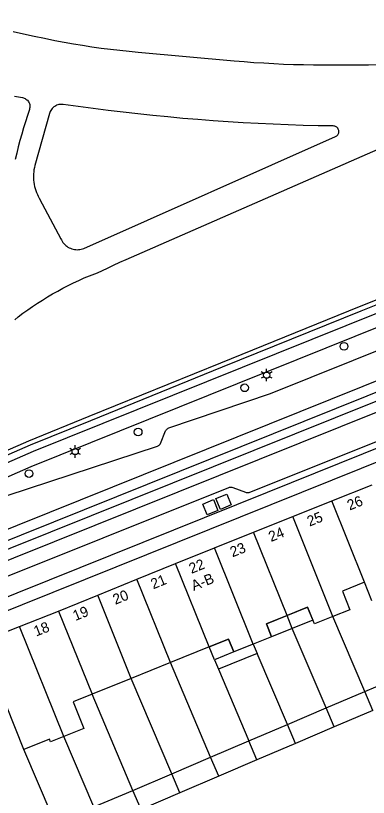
# Model space of a CAD drawing. Extents: x 122462 to 123306, y 485548 to 486417.
# Drawn here: x 123055.7 to 123106.7, y 485663.3 to 485776.1 of the extents above; entities that cross this region are included whole.
import ezdxf

# ---------------------------------------------------------------- set-up
doc = ezdxf.new("R2010")
doc.units = 0
for name, color, linetype in [('B-WE-IE-MEUBILAIR_WEGMEUBILAIR_VERKEERSBORD-S', 7, 'Continuous'), ('Level 1', 7, 'Continuous'), ('Level 10', 7, 'Continuous'), ('Level 17', 7, 'Continuous'), ('Level 19', 7, 'Continuous'), ('Level 2', 7, 'Continuous'), ('Level 37', 7, 'Continuous'), ('Level 4', 7, 'Continuous'), ('Level 42', 7, 'Continuous'), ('Level 50', 7, 'Continuous'), ('Level 53', 7, 'Continuous'), ('N werkgrens', 7, 'Continuous')]:
    doc.layers.add(name, color=color, linetype=linetype)

msp = doc.modelspace()

# ---------------------------------------------------------------- linework, layer by layer
at = {"layer": 'Level 1'}
for p, q in [((123101.4, 485706.05), (123107.21, 485708.37)), ((123095.75, 485703.79), (123101.4, 485706.05)), ((123090.09, 485701.53), (123095.75, 485703.79)), ((123084.44, 485699.29), (123090.09, 485701.53)), ((123078.84, 485697.03), (123084.44, 485699.29)), ((123073.23, 485694.76), (123078.84, 485697.03)), ((123067.58, 485692.45), (123073.23, 485694.76)), ((123107.2, 485691.65), (123106.13, 485694.32)), ((123061.92, 485690.17), (123067.58, 485692.45)), ((123056.3, 485687.96), (123061.92, 485690.17)), ((123056.93, 485670.21), (123050.67, 485685.74)), ((123083.69, 485685), (123078.08, 485682.74)), ((123078.08, 485682.74), (123072.42, 485680.45)), ((123072.42, 485680.45), (123066.76, 485678.17))]:
    msp.add_line(p, q, dxfattribs=at)
for points in [[(123106.13, 485694.32), (123102.93, 485693.04), (123104.01, 485690.36), (123101.56, 485689.38)], [(123101.56, 485689.38), (123098.88, 485688.3), (123097.9, 485690.72), (123094.93, 485689.53)], [(123094.93, 485689.53), (123091.96, 485688.33), (123092.71, 485686.47), (123090.04, 485685.4)], [(123050.67, 485685.74), (123053.48, 485686.85), (123056.3, 485687.96)], [(123090.04, 485685.4), (123087.24, 485684.27), (123086.49, 485686.12), (123083.69, 485685)], [(123066.76, 485678.17), (123064.04, 485677.08), (123065.58, 485673.24), (123062.69, 485672.08)], [(123062.69, 485672.08), (123060.77, 485671.3), (123060.61, 485671.69), (123056.93, 485670.21)]]:
    msp.add_lwpolyline(points, dxfattribs=at)
at = {"layer": 'Level 10'}
for points in [[(123092.71, 485686.47), (123091.96, 485688.33), (123097.9, 485690.72), (123098.65, 485688.87), (123092.71, 485686.47)], [(123084.44, 485683.14), (123083.69, 485685), (123086.49, 485686.12), (123087.24, 485684.27), (123084.44, 485683.14)]]:
    msp.add_lwpolyline(points, dxfattribs=at)
at = {"layer": 'Level 17'}
for points in [[(123306.02, 485793.23), (123281.54, 485783.41), (123199.54, 485750.48), (123092.05, 485707.28), (123051.43, 485690.97), (123010.46, 485674.56), (123010.38, 485674.54), (123010.31, 485674.53), (123010.23, 485674.54)], [(123010.9, 485672.76), (123016.12, 485674.9), (123023.42, 485677.77), (123052.25, 485689.33), (123092.64, 485705.53), (123175.87, 485738.97), (123200.14, 485748.71), (123282.24, 485781.66), (123306.02, 485791.2)], [(123033.3, 485704.16), (123033.55, 485703.56), (123043.09, 485707.71), (123057.87, 485714.13), (123066.6, 485717.66), (123085.63, 485725.38), (123105.66, 485733.48), (123130.67, 485743.46), (123153.55, 485752.61), (123177.38, 485762.27), (123193.41, 485768.64), (123221.97, 485779.99), (123224.29, 485780.91)], [(123193.77, 485767.58), (123058.27, 485713.2), (123043.56, 485706.78)], [(123194.37, 485765.79), (123057.92, 485710.97), (123044.4, 485705.07)], [(123045.06, 485703.75), (123076.2, 485713.96), (123076.3, 485713.99), (123076.38, 485714.04), (123076.46, 485714.1), (123076.53, 485714.17), (123076.59, 485714.25), (123076.63, 485714.34), (123077.4, 485716.16), (123077.45, 485716.26), (123077.51, 485716.34), (123077.58, 485716.42), (123077.66, 485716.48), (123077.74, 485716.54), (123077.84, 485716.58), (123092.54, 485721.56), (123187.75, 485759.76)], [(123050.19, 485693.45), (123086.52, 485708), (123086.63, 485708.03), (123086.75, 485708.05), (123086.87, 485708.05), (123086.98, 485708.04), (123087.09, 485708.01), (123088.94, 485707.31), (123089.03, 485707.28), (123089.14, 485707.26), (123089.24, 485707.25), (123089.34, 485707.26), (123089.45, 485707.27), (123089.55, 485707.3), (123117.89, 485718.63)]]:
    msp.add_lwpolyline(points, dxfattribs=at)
at = {"layer": 'Level 19'}
for p, q in [((123106.16, 485678.57), (123101.56, 485689.38)), ((123090.04, 485685.4), (123090.63, 485684.02)), ((123090.63, 485684.02), (123085.03, 485681.76)), ((123094.98, 485673.8), (123090.63, 485684.02)), ((123084.44, 485683.14), (123085.03, 485681.76)), ((123083.9, 485669.08), (123078.08, 485682.74)), ((123085.03, 485681.76), (123089.43, 485671.44)), ((123078.28, 485666.69), (123072.42, 485680.45)), ((123072.67, 485664.3), (123066.76, 485678.17)), ((123067.03, 485661.9), (123062.69, 485672.08)), ((123061.48, 485659.53), (123056.93, 485670.21))]:
    msp.add_line(p, q, dxfattribs=at)
for points in [[(123104.35, 485768.9), (123100.17, 485768.92), (123098.74, 485768.93), (123097.31, 485768.95), (123095.87, 485768.99), (123094.44, 485769.04), (123093.01, 485769.11), (123091.58, 485769.19), (123090.15, 485769.28), (123088.72, 485769.39), (123087.29, 485769.51), (123073.45, 485770.75), (123072.11, 485770.88), (123070.76, 485771.02), (123069.42, 485771.18), (123068.08, 485771.35), (123066.74, 485771.54), (123065.4, 485771.74), (123064.07, 485771.96), (123062.74, 485772.2), (123061.41, 485772.45), (123059.9, 485772.75), (123058.39, 485773.07), (123056.88, 485773.4), (123055.38, 485773.74)], [(123107.85, 485768.96), (123106.68, 485768.92), (123105.51, 485768.91), (123104.35, 485768.9)], [(123055.54, 485764.45), (123056.7, 485764.24), (123056.84, 485764.21), (123056.97, 485764.16), (123057.1, 485764.1), (123057.22, 485764.03), (123057.33, 485763.94), (123057.44, 485763.85), (123057.53, 485763.74), (123057.6, 485763.62), (123057.67, 485763.5), (123057.72, 485763.37), (123057.76, 485763.23), (123057.78, 485763.09), (123057.79, 485762.95), (123057.78, 485762.81), (123057.75, 485762.67), (123057.72, 485762.54), (123057.42, 485761.65), (123057.13, 485760.75), (123056.86, 485759.86), (123056.6, 485758.96), (123056.35, 485758.05), (123056.11, 485757.15), (123055.89, 485756.24), (123055.68, 485755.32)], [(123064.62, 485742.3), (123064.82, 485742.31), (123065.02, 485742.33), (123065.21, 485742.37), (123065.41, 485742.42), (123065.6, 485742.49), (123101.93, 485758.62), (123102.03, 485758.67), (123102.12, 485758.73), (123102.2, 485758.8), (123102.26, 485758.89), (123102.32, 485758.98), (123102.37, 485759.08), (123102.4, 485759.18), (123102.41, 485759.29), (123102.41, 485759.4), (123102.4, 485759.51), (123102.37, 485759.61), (123102.33, 485759.71), (123102.27, 485759.81), (123102.2, 485759.89), (123102.12, 485759.97), (123102.04, 485760.03), (123101.94, 485760.08), (123101.84, 485760.12), (123101.73, 485760.14), (123101.62, 485760.15), (123099.45, 485760.19), (123097.27, 485760.24), (123095.1, 485760.32), (123092.92, 485760.4), (123090.75, 485760.5), (123088.58, 485760.62), (123086.41, 485760.76), (123084.24, 485760.9), (123082.07, 485761.07), (123079.9, 485761.25), (123077.73, 485761.45), (123075.56, 485761.66), (123073.4, 485761.88), (123071.24, 485762.13), (123069.08, 485762.39), (123066.92, 485762.66), (123064.76, 485762.95), (123062.61, 485763.26), (123062.45, 485763.27), (123062.28, 485763.27), (123062.12, 485763.26), (123061.96, 485763.23), (123061.81, 485763.19), (123061.65, 485763.14), (123061.51, 485763.07), (123061.37, 485762.98), (123061.23, 485762.89), (123061.11, 485762.78), (123061, 485762.67), (123060.9, 485762.54), (123060.81, 485762.4), (123060.73, 485762.26), (123060.67, 485762.11), (123060.62, 485761.96), (123058.52, 485754.44), (123058.44, 485754.14), (123058.38, 485753.84), (123058.34, 485753.54), (123058.31, 485753.24), (123058.3, 485752.93), (123058.3, 485752.63), (123058.32, 485752.33), (123058.35, 485752.03), (123058.4, 485751.72), (123058.46, 485751.43), (123058.54, 485751.13), (123058.64, 485750.84), (123058.74, 485750.56), (123058.87, 485750.28), (123059, 485750.01), (123059.15, 485749.74), (123059.55, 485748.94), (123062.26, 485743.88), (123062.35, 485743.7), (123062.45, 485743.53), (123062.56, 485743.36), (123062.68, 485743.2), (123062.82, 485743.06), (123062.96, 485742.92), (123063.12, 485742.8), (123063.29, 485742.68), (123063.46, 485742.59), (123063.64, 485742.5), (123063.83, 485742.43), (123064.02, 485742.38), (123064.22, 485742.34), (123064.42, 485742.31), (123064.62, 485742.3)], [(123055.63, 485732.2), (123056.1, 485732.62), (123056.78, 485733.13), (123057.47, 485733.63), (123058.17, 485734.11), (123058.88, 485734.59), (123059.6, 485735.04), (123060.32, 485735.49), (123061.06, 485735.92), (123061.8, 485736.34), (123062.55, 485736.74), (123063.3, 485737.13), (123064.07, 485737.51), (123064.84, 485737.87), (123065.61, 485738.22), (123066.4, 485738.55), (123067.56, 485738.94), (123068.99, 485739.65), (123069.88, 485740.08), (123070.78, 485740.49), (123071.69, 485740.89), (123108.1, 485756.8)], [(123100.57, 485676.19), (123095.68, 485687.67), (123094.93, 485689.53)]]:
    msp.add_lwpolyline(points, dxfattribs=at)
at = {"layer": 'Level 2'}
for p, q in [((123106.16, 485678.57), (123111.76, 485680.96)), ((123100.57, 485676.19), (123106.16, 485678.57)), ((123107.33, 485675.83), (123106.16, 485678.57)), ((123094.98, 485673.8), (123100.57, 485676.19)), ((123101.74, 485673.45), (123100.57, 485676.19)), ((123107.33, 485675.83), (123101.74, 485673.45)), ((123089.43, 485671.44), (123094.98, 485673.8)), ((123096.15, 485671.06), (123094.98, 485673.8)), ((123101.74, 485673.45), (123096.15, 485671.06)), ((123083.9, 485669.08), (123089.43, 485671.44)), ((123090.59, 485668.7), (123089.43, 485671.44)), ((123096.15, 485671.06), (123090.59, 485668.7)), ((123078.28, 485666.69), (123083.9, 485669.08)), ((123085.06, 485666.34), (123083.9, 485669.08)), ((123090.59, 485668.7), (123085.06, 485666.34)), ((123072.67, 485664.3), (123078.28, 485666.69)), ((123079.45, 485663.95), (123078.28, 485666.69)), ((123085.06, 485666.34), (123079.45, 485663.95)), ((123067.03, 485661.9), (123072.67, 485664.3)), ((123073.84, 485661.56), (123072.67, 485664.3)), ((123079.45, 485663.95), (123073.84, 485661.56))]:
    msp.add_line(p, q, dxfattribs=at)
at = {"layer": 'Level 37'}
for points in [[(123051.53, 485700.77), (123241.71, 485777.16)], [(123052.08, 485699.4), (123242.53, 485775.87)], [(123019.64, 485685.1), (123243.14, 485774.75)], [(123020.18, 485683.72), (123243.94, 485773.45)]]:
    msp.add_lwpolyline(points, dxfattribs=at)
at = {"layer": 'Level 4'}
for p, q in [((123106.13, 485694.32), (123101.4, 485706.05)), ((123101.56, 485689.38), (123095.75, 485703.79)), ((123094.93, 485689.53), (123090.09, 485701.53)), ((123090.04, 485685.4), (123084.44, 485699.29)), ((123083.69, 485685), (123078.84, 485697.03)), ((123078.08, 485682.74), (123073.23, 485694.76)), ((123072.42, 485680.45), (123067.58, 485692.45)), ((123061.92, 485690.17), (123066.76, 485678.17)), ((123062.69, 485672.08), (123056.3, 485687.96))]:
    msp.add_line(p, q, dxfattribs=at)
at = {"layer": 'Level 42'}
for points in [[(123085.33, 485704.84), (123084.67, 485706.41), (123086.22, 485707.05), (123086.87, 485705.48), (123085.33, 485704.84)], [(123083.41, 485704.03), (123082.75, 485705.6), (123084.29, 485706.24), (123084.95, 485704.67), (123083.41, 485704.03)]]:
    msp.add_lwpolyline(points, dxfattribs=at)
at = {"layer": 'Level 50'}
for p, q in [((123091.6, 485724.43), (123091.21, 485724.66)), ((123091.99, 485724.66), (123091.99, 485725.11)), ((123092.77, 485724.66), (123092.38, 485724.43)), ((123091.6, 485723.98), (123091.21, 485723.76)), ((123091.99, 485723.31), (123091.99, 485723.76)), ((123092.77, 485723.76), (123092.38, 485723.98)), ((123063.94, 485713.4), (123063.55, 485713.63)), ((123064.33, 485713.63), (123064.33, 485714.08)), ((123065.11, 485713.63), (123064.72, 485713.4)), ((123063.94, 485712.95), (123063.55, 485712.73)), ((123064.33, 485712.28), (123064.33, 485712.73)), ((123065.11, 485712.73), (123064.72, 485712.95))]:
    msp.add_line(p, q, dxfattribs=at)
for centre in [(123091.99, 485724.2), (123064.33, 485713.18)]:
    msp.add_circle(centre, 0.45, dxfattribs=at)
at = {"layer": 'Level 53'}
for centre in [(123103.17, 485728.35), (123088.8, 485722.38), (123073.42, 485715.99), (123057.66, 485710)]:
    msp.add_circle(centre, 0.56, dxfattribs=at)
at = {"layer": 'N werkgrens'}
msp.add_lwpolyline([(123033.3, 485704.16), (123057.62, 485714.73), (123066.35, 485718.26), (123085.38, 485725.98), (123105.42, 485734.09), (123130.43, 485744.07), (123153.31, 485753.22), (123177.14, 485762.88), (123221.73, 485780.6), (123233.12, 485785.09)], dxfattribs=at)

# ---------------------------------------------------------------- texts
at = {"layer": 'B-WE-IE-MEUBILAIR_WEGMEUBILAIR_VERKEERSBORD-S'}
for s, rotation, p in [('26', 21.7352, (123103.97, 485704.66)), ('25', 21.7954, (123098.18, 485702.34)), ('24', 21.7747, (123092.62, 485700.12)), ('23', 21.6164, (123087.05, 485697.91)), ('22', 21.9611, (123081.13, 485695.53)), ('21', 22.0538, (123075.6, 485693.29)), ('A-B', 21.9611, (123081.45, 485693.06)), ('20', 22.2796, (123070.13, 485691.06)), ('19', 21.9391, (123064.35, 485688.72)), ('18', 21.4784, (123058.69, 485686.48))]:
    msp.add_text(s, height=1.5, rotation=rotation, dxfattribs=at).set_placement(p)

doc.saveas('drawing.dxf')
